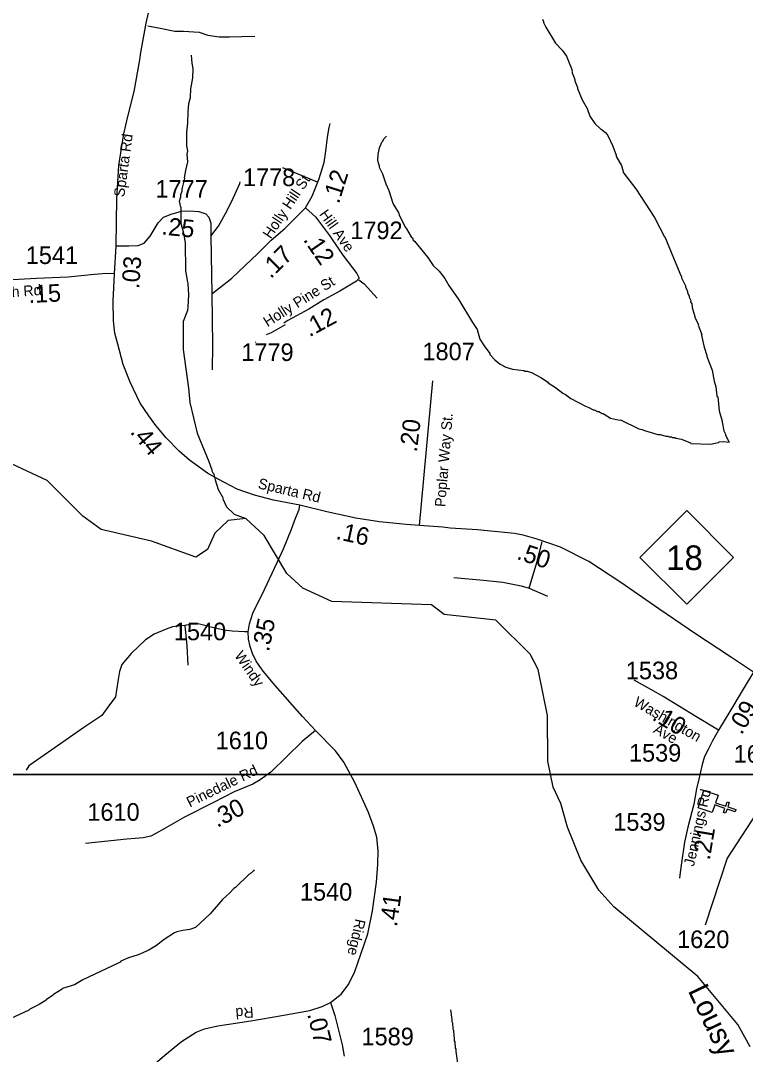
# Model space of a CAD drawing. Extents: x 1248089 to 1457196, y 820910 to 988753.
# Drawn here: x 1350937 to 1356089, y 911096 to 918442 of the extents above; entities that cross this region are included whole.
import ezdxf

# ---------------------------------------------------------------- set-up
doc = ezdxf.new("R2010")
doc.units = 0
for name, color, linetype in [('Exist Cultural Church CELL', 7, 'Continuous'), ('Exist Hydrographic Creek Single Shore', 7, 'Continuous'), ('Exist Hydrographic Misc Water Feature', 7, 'Continuous'), ('Exist Road Non-System Type 51', 7, 'Continuous'), ('Exist Road Primary NC Attributed', 7, 'Continuous'), ('Exist Road Primary NC Label', 7, 'Continuous'), ('Exist Road Primary NC Shield CELL', 7, 'Continuous'), ('Exist Road Primary NC Shield Number Label', 7, 'Continuous'), ('Exist Road Secondary Type 51 Attributed', 7, 'Continuous'), ('Exist Road Secondary Type 51 Label', 7, 'Continuous'), ('Map Preparation Inset Cut Line', 7, 'Continuous'), ('Prop CMT Slope Fill', 7, 'Continuous'), ('Prop GRAU CAT1 Cell', 7, 'Continuous'), ('Prop Lane Lines', 7, 'Continuous'), ('Scratch_Level_4', 7, 'Continuous')]:
    doc.layers.add(name, color=color, linetype=linetype)

msp = doc.modelspace()

# ---------------------------------------------------------------- linework, layer by layer
at = {"layer": 'Exist Cultural Church CELL'}
msp.add_lwpolyline([(1355895.2, 912937.7), (1355877, 912883.8), (1355949.1, 912859.3), (1355959.4, 912889.6), (1355974.6, 912884.5), (1355964.3, 912854.2), (1356021.2, 912834.8), (1356016.1, 912819.7), (1355959.1, 912839), (1355948.8, 912808.7), (1355933.7, 912813.8), (1355944, 912844.1), (1355871.9, 912868.6), (1355853.3, 912814.1), (1355752.4, 912848.3), (1355794.4, 912971.9)], close=True, dxfattribs=at)
at = {"layer": 'Exist Hydrographic Creek Single Shore'}
msp.add_lwpolyline([(1356123.7, 911148.4), (1356035.8, 911307.8), (1355751.8, 911648.4), (1355153.7, 912143), (1355047.7, 912263.4), (1354918.8, 912476), (1354823.7, 912711), (1354777.7, 912879.4), (1354721.7, 912995.4), (1354684.7, 913180), (1354682.7, 913505.1), (1354615.7, 913831.4), (1354559.7, 913940.9), (1354314.7, 914182.2), (1353948.7, 914222.4), (1353858.6, 914289.8), (1353149.7, 914313.9), (1352943.7, 914410), (1352828.7, 914514), (1352668.6, 914783.2), (1352537.6, 914904.1), (1352411.6, 914890.1), (1352318.6, 914800.1), (1352265.6, 914682.9), (1352181.6, 914628.8), (1351866.7, 914743.5), (1351509.6, 914826.2), (1351378.6, 914920.8), (1351125.6, 915175.3), (1350762.6, 915343.5)], dxfattribs=at)
at = {"layer": 'Exist Hydrographic Misc Water Feature'}
for points in [[(1354646.9, 918452.8), (1354654.5, 918436.6), (1354654.4, 918428.6), (1354669.7, 918396.3), (1354739.2, 918282.8), (1354786.2, 918233.7), (1354817.1, 918189), (1354855.2, 918096.2), (1354858.6, 918072.1), (1354877.6, 918023.7), (1354877.4, 918015.8), (1354896.4, 917967.4), (1354896.2, 917959.4), (1354928.4, 917878.6), (1354965.1, 917817.8), (1354982.9, 917763.7), (1355017.7, 917712.3), (1355062, 917671.7), (1355071.8, 917667.5), (1355097.3, 917644.9), (1355111, 917626.6), (1355147.3, 917549.8), (1355169.8, 917485.3), (1355169.7, 917477.3), (1355208.3, 917412.4), (1355223.1, 917360.1), (1355310.7, 917246.2), (1355442.1, 917042.4)], [(1352076.3, 917116.5), (1352066.8, 917159), (1352075.5, 917190.8), (1352075.8, 917206.8), (1352084.4, 917230.6), (1352084.7, 917246.6), (1352088.9, 917254.5), (1352103.9, 917320.5), (1352102.4, 917326.2), (1352110.7, 917377.5), (1352125.3, 917438.4), (1352122, 917493.7), (1352124.6, 917517.7), (1352119.4, 917551.7), (1352117.5, 917649.7), (1352126.8, 917713.5), (1352128.6, 917793.5), (1352133.9, 917853.3), (1352144, 917896.7), (1352148.2, 917957), (1352161.9, 918036.7), (1352163.2, 918100.6), (1352156.2, 918140.8), (1352151.3, 918196.9)], [(1353623.9, 917082.5), (1353586.4, 917142.8), (1353556.4, 917233.6), (1353534.7, 917281.4), (1353510.9, 917350.6), (1353488, 917399.1), (1353488.2, 917407.1), (1353480.7, 917429.2), (1353477.1, 917451.2), (1353478, 917491.2), (1353487.1, 917539), (1353503.9, 917578.7), (1353512.1, 917586.5), (1353518.4, 917602.4), (1353536.9, 917621.9)], [(1352076.3, 917116.5), (1352076.1, 917003.8), (1352094.5, 916931.4), (1352106.3, 916862.4), (1352108.6, 916665.1), (1352122.7, 916582.7), (1352126.6, 916574.6), (1352130.8, 916494.6), (1352126.8, 916406.7), (1352122.3, 916382.7), (1352092.6, 916303.5), (1352092.2, 916105.5), (1352130.1, 915830.6), (1352140.5, 915727.7), (1352193.1, 915511.1), (1352274.6, 915309.3), (1352297.2, 915250.7), (1352297, 915242.7), (1352302.8, 915228.6), (1352308.7, 915226.5), (1352319.7, 915178.2), (1352342.1, 915109.8), (1352376.8, 915049), (1352375.1, 915044.3), (1352399.5, 914986.4), (1352454.3, 914935.2), (1352537.6, 914904.1)], [(1353623.9, 917082.5), (1353628.4, 917060.4), (1353672.1, 916971.4), (1353680.2, 916963.2), (1353713.6, 916906.4), (1353721.8, 916898.3), (1353728.6, 916882.1), (1353736.7, 916875.9), (1353832, 916759.8), (1353870, 916702.9), (1353911.2, 916661.9), (1353951.5, 916609), (1353980.4, 916560.3), (1354052.2, 916458.7), (1354148.6, 916296.5), (1354183.5, 916247.7), (1354202, 916179.2), (1354232.3, 916131.7), (1354271.8, 916077.6), (1354273.5, 916069.6), (1354308.7, 916030.8), (1354346, 916000), (1354385.6, 915979.1), (1354433.3, 915965.9), (1354513, 915956.1), (1354521, 915951.9), (1354536.9, 915951.6), (1354568.8, 915942.9), (1354634.7, 915906), (1354683.2, 915874.3), (1354687.1, 915868.1), (1354739.4, 915834.9), (1354791.5, 915793.8), (1354809.3, 915785.4), (1354848.7, 915756.5), (1354951.4, 915702.1), (1354975.3, 915693.5), (1355006.9, 915676.8), (1355014.9, 915676.6), (1355038.7, 915664.1), (1355046.7, 915663.9), (1355070.4, 915651.4), (1355078.4, 915651.2), (1355129.6, 915618.1), (1355193.6, 915603.6), (1355201.3, 915604.4), (1355331.9, 915541.4), (1355355.8, 915536.9), (1355371.7, 915528.5), (1355467, 915502.3), (1355483, 915501.9), (1355522.8, 915489.1), (1355538.8, 915488.7), (1355546.7, 915484.5), (1355562.7, 915484.2), (1355570.6, 915480), (1355586.6, 915479.6), (1355594.5, 915475.5), (1355634.4, 915468.5), (1355697.8, 915443.1), (1355701.6, 915436.9), (1355840.5, 915432.1), (1355897.9, 915444.5), (1355902, 915448.4), (1355930, 915451.8), (1355973.5, 915447.3)], [(1355442.1, 917042.4), (1355513.5, 916905.3), (1355517.5, 916905.2), (1355623.3, 916646.7), (1355635.9, 916622.5), (1355635.8, 916614.5), (1355662.5, 916557.8), (1355662.3, 916549.9), (1355677.6, 916517.5), (1355677.4, 916509.5), (1355688.9, 916485.2), (1355688.7, 916477.2), (1355700.2, 916453), (1355700, 916445.1), (1355707.7, 916428.9), (1355711.2, 916404.8), (1355729.7, 916340.4), (1355729.5, 916332.4), (1355756.5, 916283.8), (1355754.3, 916279.1), (1355778.8, 916211.2), (1355777.2, 916204.5), (1355796.9, 916121.2), (1355815.5, 916062.4), (1355815.3, 916054.4), (1355853.3, 915957.5), (1355867.5, 915881.2), (1355878.6, 915841), (1355885.2, 915776.8), (1355887.1, 915770.7), (1355893, 915768.6), (1355902.8, 915668.4), (1355925.2, 915595.8), (1355923, 915587.9), (1355935.7, 915527.6), (1355947.2, 915503.3), (1355947, 915495.4), (1355973.5, 915447.3)], [(1352596.3, 912408.3), (1352592.2, 912400.4), (1352569.7, 912378.8), (1352559.6, 912373.1), (1352463.6, 912281.2), (1352453.4, 912275.5), (1352424.7, 912244.1), (1352371.6, 912195.3), (1352283.4, 912095.4), (1352181.2, 911997.7), (1352140.9, 911982.6), (1352090.8, 911975.8), (1352048.5, 911966.7), (1352030.4, 911959.1), (1351957.3, 911910.8), (1351902.4, 911870.1), (1351843.3, 911833.4), (1351772.8, 911803.1), (1351704.4, 911780.6), (1351649.9, 911757.8), (1351645.7, 911751.9), (1351631.6, 911744.3), (1351378.9, 911626), (1351320.1, 911589.4), (1351235.5, 911563.3), (1351233.1, 911558.7), (1351170.6, 911520.8), (1351167.8, 911516.2), (1351121.8, 911485.9), (1351117.7, 911480), (1351069, 911449.1), (1351002.3, 911416.6), (1350996.1, 911410.8), (1350866.8, 911349.7)], [(1353992.4, 911412.3), (1354002.9, 911344), (1354002.6, 911328), (1354006.4, 911319.9), (1354009.3, 911276), (1354013.2, 911267.9), (1354016.2, 911223.8), (1354020, 911215.7), (1354019.5, 911191.7), (1354023.3, 911183.6), (1354026.4, 911139.5), (1354030.2, 911131.4), (1354029.9, 911115.4), (1354055.4, 910948.7)]]:
    msp.add_lwpolyline(points, dxfattribs=at)
at = {"layer": 'Exist Road Non-System Type 51'}
for p, q in [((1353047, 917294.5), (1352801.9, 917397.2)), ((1355454.3, 913666.9), (1355298.6, 913755.7))]:
    msp.add_line(p, q, dxfattribs=at)
for points in [[(1351841.6, 918404.6), (1351929.5, 918389.9), (1352034.3, 918368.9), (1352095, 918368.9), (1352206, 918360.6), (1352268.9, 918339.6), (1352348.4, 918327), (1352421.8, 918327), (1352509.7, 918329.1), (1352601.9, 918331.2)], [(1352290, 916911.2), (1352344, 916983), (1352406, 917094.3), (1352447.9, 917180), (1352495.3, 917285.9), (1352498.8, 917297.1)], [(1353341.3, 916599.5), (1353379, 916572.3), (1353471.1, 916469.5)], [(1352296.3, 916500.9), (1352300.2, 916136.3), (1352298.4, 915961.1)], [(1352817.6, 916280.9), (1352719.2, 916224.3), (1352683.6, 916209.6)], [(1352609.3, 916157.6), (1352604.7, 916154.5)], [(1354553, 914409.8), (1354607.4, 914592.2), (1354645.1, 914738.9)], [(1354016.8, 914485.3), (1354228.3, 914466.4), (1354364.5, 914451.7), (1354496.4, 914424.5), (1354553, 914409.8), (1354682.8, 914353.2)], [(1352104.3, 914142.7), (1352016.1, 914133.9), (1351972, 914118.4), (1351886, 914080.9), (1351824.2, 914041.2), (1351722.8, 913944.1), (1351656.6, 913866.8), (1351639.5, 913817.1), (1351630.7, 913759.7), (1351619.6, 913684.7), (1351610.8, 913636.2), (1351557.9, 913563.3), (1351513.8, 913503.8), (1351385.9, 913419.9), (1351081.6, 913205.9), (1350995.6, 913146.3), (1350976.5, 913116.4)], [(1352553.5, 914098.1), (1352527.7, 914098.5), (1352441.7, 914103), (1352382.1, 914109.6), (1352291.7, 914131.6), (1352207.9, 914153.7), (1352179.2, 914158.1), (1352104.3, 914142.7)], [(1352104.3, 914142.7), (1352117.5, 913999.2)], [(1352117.5, 913999.2), (1352126.2, 913860.9)], [(1351693.2, 912624), (1351399.1, 912593.4)]]:
    msp.add_lwpolyline(points, dxfattribs=at)
at = {"layer": 'Exist Road Primary NC Attributed'}
for points in [[(1351616.7, 916841), (1351620.5, 917176.1), (1351635.5, 917412), (1351670.6, 917637.9), (1351698.2, 917760.8), (1351743.3, 917939.9), (1351783.4, 918163.3), (1351792.3, 918215.2), (1351828.5, 918424.3), (1351863.6, 918572.3)], [(1351603.7, 916643.1), (1351616.7, 916841)], [(1352920.9, 914998.2), (1352733.9, 915034), (1352598.8, 915069.5), (1352475.6, 915112.2), (1352340.5, 915183.4), (1352265.2, 915225.5), (1352137.3, 915318), (1352063.8, 915382), (1351971.4, 915476.8), (1351898, 915564.6), (1351848.2, 915633.3), (1351787, 915724.7), (1351715.9, 915874.1), (1351666.2, 915997.5), (1351628.2, 916142.1), (1351606.9, 916220.4), (1351597.4, 916308.1), (1351595.1, 916448), (1351603.7, 916643.1)], [(1353772.3, 914853.7), (1353676.7, 914860.7), (1353487.2, 914879.7), (1353318.9, 914905.8), (1353112.8, 914950.8), (1352920.9, 914998.2)], [(1356146.3, 913812.5), (1355982.2, 913921), (1355733.4, 914084.6), (1355474.5, 914261.9), (1355203.2, 914448.1), (1354976.2, 914598.1), (1354776, 914701.3), (1354609, 914757), (1354509.5, 914785.4), (1354447.9, 914797.3), (1354183.8, 914822.8), (1353991.4, 914836.4), (1353937.3, 914841.7), (1353772.3, 914853.7)]]:
    msp.add_lwpolyline(points, dxfattribs=at)
at = {"layer": 'Exist Road Primary NC Shield CELL'}
msp.add_lwpolyline([(1355338.9, 914627.3), (1355671.9, 914960.3), (1356004.9, 914627.3), (1355671.9, 914294.3)], close=True, dxfattribs=at)
at = {"layer": 'Exist Road Secondary Type 51 Attributed'}
msp.add_line((1353772.3, 914853.7), (1353866.9, 915883.4), dxfattribs=at)
for points in [[(1352962.5, 917112.2), (1353009.2, 917195.1), (1353055.9, 917314.2), (1353094.2, 917435.4), (1353106.9, 917514), (1353119.7, 917613.9), (1353130.3, 917682), (1353136.4, 917711)], [(1351616.7, 916841), (1351705.9, 916841), (1351773.8, 916845.3), (1351814.2, 916860.2), (1351858.8, 916911.2), (1351914, 917004.7), (1351952.3, 917045.1), (1352007.5, 917066.4), (1352079.7, 917087.6), (1352139.2, 917091.9), (1352202.9, 917085.5), (1352253.9, 917068.5), (1352275.1, 917045.1), (1352290, 917002.6), (1352290, 916911.2), (1352296.3, 916500.9)], [(1352296.3, 916500.9), (1352438.6, 916611.5), (1352623.4, 916787.9), (1352719, 916881.4), (1352814.6, 916964.3), (1352900.9, 917050.6), (1352962.5, 917112.2)], [(1352962.5, 917112.2), (1353032.6, 917048.6), (1353133.5, 916914.7), (1353197.3, 916821.9), (1353228.1, 916776.6), (1353325.9, 916644.8), (1353343.8, 916613.2)], [(1351603.7, 916643.1), (1351549, 916645.2), (1351460.8, 916638.4), (1351275.3, 916620.3), (1351049.2, 916609), (1350838.4, 916598.6)], [(1353343.8, 916613.2), (1353325.3, 916590.5), (1353205.7, 916520.7), (1353092.8, 916458.7), (1352985.5, 916393), (1352835.5, 916310.4), (1352807.9, 916292.1)], [(1353033.4, 913397.5), (1352940.1, 913496.4), (1352745.6, 913716.9), (1352661.2, 913820.1), (1352612, 913890.5), (1352586.2, 913944.5), (1352569.8, 913993.7), (1352558, 914045.4), (1352553.5, 914098.1), (1352565.2, 914154.4), (1352588.7, 914231.8), (1352670.7, 914398.4), (1352759.8, 914590.8), (1352806.5, 914688.1), (1352862.8, 914828.9), (1352890.9, 914906.3), (1352916.7, 914967.3), (1352920.9, 914998.2)], [(1356146.3, 913812.5), (1356102.6, 913739.7), (1356052.7, 913656.5), (1355986.2, 913544.1), (1355898.8, 913400.2)], [(1355898.8, 913400.2), (1355737.7, 913495.9), (1355503.8, 913638.4), (1355454.3, 913666.9)], [(1353033.4, 913397.5), (1352939.6, 913320.1), (1352827.1, 913209.8), (1352714.6, 913101.9), (1352639.5, 913047.9), (1352588, 913015.1), (1352454.4, 912961.1), (1352307.4, 912886.8), (1352101.1, 912781.2), (1351920.6, 912678), (1351862, 912647.5), (1351808.1, 912635.7), (1351751.8, 912628.7), (1351693.2, 912624)], [(1353140.5, 911464.1), (1353215.9, 911523.7), (1353267.5, 911591.7), (1353312, 911685.6), (1353356.6, 911807.6), (1353405.8, 911953), (1353438.6, 912114.9), (1353466.6, 912320.1), (1353476, 912446.8), (1353478.3, 912543), (1353469, 912639.2), (1353445.5, 912716.6), (1353410.4, 912814.2), (1353312, 913027.7), (1353234.6, 913173.1), (1353176, 913252.9), (1353033.4, 913397.5)], [(1355898.8, 913400.2), (1355855.3, 913324.2), (1355824.1, 913261.8), (1355799.1, 913211.8), (1355782.5, 913155.6), (1355757.6, 913051.6), (1355740.9, 912983), (1355722.2, 912872.7), (1355680.7, 912710.9), (1355655.7, 912604.8), (1355634.9, 912457.6), (1355624.4, 912387), (1355620.2, 912347.4)], [(1351414.5, 908861), (1351437.6, 909156.1), (1351451.4, 909448.1), (1351478.9, 909762.2), (1351489.9, 909977), (1351509.1, 910314.7), (1351533.9, 910546.1), (1351547.5, 910644.1), (1351583.3, 910718.5), (1351616.3, 910768.1), (1351668.6, 910834.2), (1351770.5, 910925.1), (1351963.1, 911090.4), (1352081.5, 911186.8), (1352185.4, 911254), (1352243.2, 911276), (1352339.6, 911298.1), (1352573.5, 911333.9), (1352793.7, 911372.5), (1352991.9, 911408.3), (1353079.9, 911435.8), (1353140.5, 911464.1)], [(1353140.5, 911464.1), (1353170, 911371.1), (1353222.7, 911162.2), (1353236.8, 911083.7)]]:
    msp.add_lwpolyline(points, dxfattribs=at)
at = {"layer": 'Map Preparation Inset Cut Line'}
for points in [[(1388709.5, 913085.2), (1313026.2, 913085.2), (1313026.2, 941112.2), (1388709.5, 941112.2)], [(1313026.2, 913085.2), (1388709.5, 913085.2), (1388709.5, 884379.9), (1373500.6, 884376.6), (1373500.6, 868836.7), (1313026.2, 868836.7)]]:
    msp.add_lwpolyline(points, close=True, dxfattribs=at)
at = {"layer": 'Prop Lane Lines'}
msp.add_lwpolyline([(1356199.5, 912857.7), (1355959.5, 912489.4), (1355803.2, 912014.9)], dxfattribs=at)

# ---------------------------------------------------------------- texts
at = {"layer": 'Exist Road Primary NC Label'}
for rotation, p in [(82.19944, (1351673.5, 917185.6)), (346.70174, (1352619.7, 915119.6))]:
    msp.add_text('Sparta Rd', height=75, rotation=rotation, dxfattribs=at).set_placement(p)
at = {"layer": 'Exist Road Primary NC Shield Number Label'}
msp.add_text('18', height=175, dxfattribs=at).set_placement((1355526.1, 914537.6))
at = {"layer": 'Exist Road Secondary Type 51 Label'}
for s, rotation, p in [('Holly Hill St', 56.33223, (1352715.1, 916886.5)), ('Hill Ave', 305.49983, (1353056.7, 917066.8)), ('Holly Pine St', 32.23727, (1352692.2, 916262.6)), ('Church Rd', 4.25338, (1350609.2, 916457.3)), ('Poplar Way St.', 85.36737, (1353955.5, 914983.6)), ('Windy ', 304.76239, (1352453.3, 913929.5)), ('Washington', 330.05641, (1355288.5, 913578)), (' Ave', 330.05641, (1355405.1, 913399.7)), ('Pinedale Rd', 26.12997, (1352139.5, 912849.7)), ('Jennings Rd', 77.33387, (1355723.1, 912427.5)), ('Ridge', 257.42489, (1353317.3, 912063.4)), ('Rd', 184.25327, (1352590.4, 911432.9))]:
    msp.add_text(s, height=75, rotation=rotation, dxfattribs=at).set_placement(p)
at = {"layer": 'Prop CMT Slope Fill'}
for s, rotation, p in [('.03', 86.03533, (1351779.4, 916533)), ('.44', 309.9333, (1351710.9, 915516.7)), ('.16', 347.55912, (1353172.8, 914759.5)), ('.50', 341.55011, (1354457.4, 914618.2))]:
    msp.add_text(s, height=125, rotation=rotation, dxfattribs=at).set_placement(p)
at = {"layer": 'Prop GRAU CAT1 Cell'}
for s, rotation, p in [('.12', 72.48861, (1353198.9, 917136.2)), ('.25', 354.28481, (1351935.6, 916922.8)), ('.17', 44.38077, (1352714.7, 916604.4)), ('.12', 304.52248, (1352942.2, 916885.4)), ('.15', 2.86502, (1350994.9, 916435.3)), ('.12', 28.63087, (1352990.1, 916191.1)), ('.20', 83.04058, (1353753.4, 915372)), ('.35', 78.24218, (1352701.3, 913953.1)), ('.10', 328.64129, (1355419.4, 913478)), ('.09', 59.37086, (1356062, 913361)), ('.30', 26.84065, (1352334.1, 912705)), ('.21', 80.37045, (1355835.5, 912471.6)), ('.41', 82.22656, (1353611.9, 911998.2)), ('.07', 284.1758, (1352973.3, 911382))]:
    msp.add_text(s, height=125, rotation=rotation, dxfattribs=at).set_placement(p)
at = {"layer": 'Prop Lane Lines'}
for s, p in [('1778', (1352517.2, 917266.7)), ('1777', (1351895.5, 917184.1)), ('1792', (1353280.4, 916889.7)), ('1541', (1350973.4, 916713)), ('1779', (1352506, 916023.6)), ('1807', (1353793.5, 916029)), ('1540', (1352026.3, 914038.8)), ('1538', (1355239.1, 913761.5)), ('1610', (1352323.8, 913264.3)), ('1539', (1355261.6, 913176.2)), ('1620', (1356005.5, 913168.5)), ('1610', (1351411.3, 912755.9)), ('1539', (1355149.9, 912685)), ('1540', (1352922.4, 912188.1)), ('1620', (1355603.6, 911851.2)), ('1589', (1353360.2, 911160))]:
    msp.add_text(s, height=125, dxfattribs=at).set_placement(p)
at = {"layer": 'Scratch_Level_4'}
msp.add_text('Lousy', height=150, rotation=295.59474, dxfattribs=at).set_placement((1355677.8, 911548.3))

doc.saveas('drawing.dxf')
